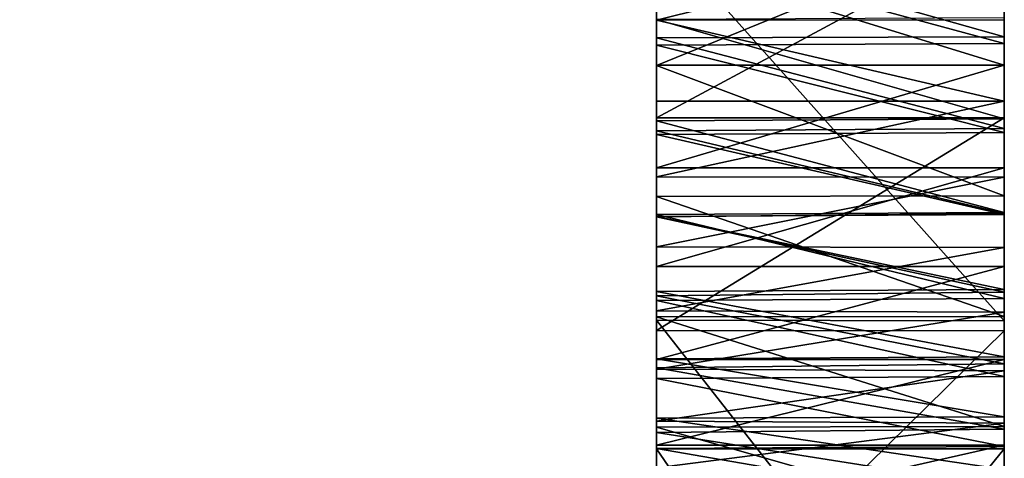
# Model space of a CAD drawing. Header units: millimetres. Extents: x -50 to 50, y -22 to 96.
# Tile 296 of 374: x 43.584 to 45, y 5.108 to 5.739. Entities that reach past the tile are written whole.
import ezdxf

# ---------------------------------------------------------------- set-up
doc = ezdxf.new("R2010")
doc.units = ezdxf.units.MM
doc.header["$LTSCALE"] = 65.185185
for name, color, linetype in [('1159', 7, 'CONTINUOUS'), ('1164', 7, 'CONTINUOUS'), ('1172', 7, 'CONTINUOUS'), ('1173', 7, 'CONTINUOUS'), ('808', 7, 'CONTINUOUS'), ('836', 7, 'CONTINUOUS'), ('849', 7, 'CONTINUOUS'), ('872', 7, 'CONTINUOUS'), ('873', 7, 'CONTINUOUS'), ('874', 7, 'CONTINUOUS'), ('875', 7, 'CONTINUOUS'), ('879', 7, 'CONTINUOUS'), ('880', 7, 'CONTINUOUS'), ('916', 7, 'CONTINUOUS'), ('917', 7, 'CONTINUOUS')]:
    doc.layers.add(name, color=color, linetype=linetype)

msp = doc.modelspace()

# ---------------------------------------------------------------- linework, layer by layer
at = {"layer": '1159', "linetype": 'CONTINUOUS'}
for points in [[(39, 6.811, 13.9234), (39, 4.0118, 14.9718), (44.5, 6.811, 13.9234), (39, 6.811, 13.9234)], [(39, 4.0118, 14.9718), (44.5, 4.0117, 14.9718), (44.5, 6.811, 13.9234), (39, 4.0118, 14.9718)]]:
    msp.add_3dface(points, dxfattribs=at)
at = {"layer": '1164', "linetype": 'CONTINUOUS'}
for points in [[(39, 4.0118, -14.9718), (39, 6.811, -13.9234), (44.5, 4.0117, -14.9718), (39, 4.0118, -14.9718)], [(39, 6.811, -13.9234), (44.5, 6.811, -13.9234), (44.5, 4.0117, -14.9718), (39, 6.811, -13.9234)]]:
    msp.add_3dface(points, dxfattribs=at)
at = {"layer": '1172', "linetype": 'CONTINUOUS'}
for points in [[(45, 6.9631, 7.2962), (45, 5.8765, 7.5693), (45, 4.7676, 7.3054), (45, 6.9631, 7.2962)], [(45, 6.9631, 7.2962), (45, 4.7676, 7.3054), (45, 4.666, 7.2355), (45, 6.9631, 7.2962)], [(45, 6.9631, 7.2962), (45, 4.666, 7.2355), (45, 5.8557, 7.1953), (45, 6.9631, 7.2962)], [(45, 4.9123, 2.6423), (45, 5.0138, 2.5926), (45, 6.6049, 2.6092), (45, 4.9123, 2.6423)], [(45, 4.9123, 2.6423), (45, 6.6049, 2.6092), (45, 5.8626, 2.8047), (45, 4.9123, 2.6423)], [(45, 5.0138, 2.5926), (45, 5.1268, 2.5473), (45, 6.6049, 2.6092), (45, 5.0138, 2.5926)], [(45, 5.1268, 2.5473), (45, 5.2501, 2.508), (45, 6.6049, 2.6092), (45, 5.1268, 2.5473)], [(45, 5.2501, 2.508), (45, 5.3839, 2.4756), (45, 6.6049, 2.6092), (45, 5.2501, 2.508)], [(45, 5.3839, 2.4756), (45, 5.5258, 2.4513), (45, 6.6049, 2.6092), (45, 5.3839, 2.4756)], [(45, 5.5258, 2.4513), (45, 5.6736, 2.4365), (45, 6.6049, 2.6092), (45, 5.5258, 2.4513)], [(45, 5.6736, 2.4365), (45, 5.828, 2.4307), (45, 6.6049, 2.6092), (45, 5.6736, 2.4365)], [(45, 5.1216, 4.8269), (45, 6.1466, 4.6607), (45, 6.5205, 5.0346), (45, 5.1216, 4.8269)], [(45, 5.1216, 4.8269), (45, 6.5205, 5.0346), (45, 6.0635, 5.0346), (45, 5.1216, 4.8269)], [(45, 5.1216, 4.8269), (45, 5.9896, 4.6574), (45, 6.1466, 4.6607), (45, 5.1216, 4.8269)], [(45, 5.1216, 4.8269), (45, 6.0635, 5.0346), (45, 5.8972, 5.0385), (45, 5.1216, 4.8269)], [(45, 5.1216, 4.8269), (45, 5.8423, 4.6475), (45, 5.9896, 4.6574), (45, 5.1216, 4.8269)], [(45, 5.1216, 4.8269), (45, 5.8972, 5.0385), (45, 5.7414, 5.0499), (45, 5.1216, 4.8269)], [(45, 5.8765, 7.5693), (45, 5.6735, 7.5627), (45, 5.4854, 7.5446), (45, 5.8765, 7.5693)], [(45, 5.8765, 7.5693), (45, 5.4854, 7.5446), (45, 5.3122, 7.5148), (45, 5.8765, 7.5693)], [(45, 5.8765, 7.5693), (45, 5.3122, 7.5148), (45, 5.1538, 7.475), (45, 5.8765, 7.5693)], [(45, 5.8765, 7.5693), (45, 5.1538, 7.475), (45, 5.0104, 7.426), (45, 5.8765, 7.5693)], [(45, 5.8765, 7.5693), (45, 5.0104, 7.426), (45, 4.8822, 7.3691), (45, 5.8765, 7.5693)], [(45, 5.8765, 7.5693), (45, 4.8822, 7.3691), (45, 4.7676, 7.3054), (45, 5.8765, 7.5693)], [(45, 4.7391, 2.754), (45, 4.821, 2.6964), (45, 5.8626, 2.8047), (45, 4.7391, 2.754)], [(45, 4.7391, 2.754), (45, 5.8626, 2.8047), (45, 5.7384, 2.8079), (45, 4.7391, 2.754)], [(45, 4.821, 2.6964), (45, 4.9123, 2.6423), (45, 5.8626, 2.8047), (45, 4.821, 2.6964)], [(45, 5.8557, 7.1953), (45, 4.666, 7.2355), (45, 5.7143, 7.1913), (45, 5.8557, 7.1953)], [(45, 5.1216, 4.8269), (45, 5.7045, 4.631), (45, 5.8423, 4.6475), (45, 5.1216, 4.8269)], [(45, 5.1216, 4.8269), (45, 5.7414, 5.0499), (45, 5.5961, 5.0688), (45, 5.1216, 4.8269)], [(45, 4.666, 2.8151), (45, 4.7391, 2.754), (45, 5.7384, 2.8079), (45, 4.666, 2.8151)], [(45, 4.666, 2.8151), (45, 5.7384, 2.8079), (45, 5.6217, 2.8174), (45, 4.666, 2.8151)], [(45, 4.5754, 7.1596), (45, 5.7143, 7.1913), (45, 4.666, 7.2355), (45, 4.5754, 7.1596)], [(45, 4.5754, 7.1596), (45, 5.5824, 7.1798), (45, 5.7143, 7.1913), (45, 4.5754, 7.1596)], [(45, 5.1216, 4.8269), (45, 5.5765, 4.608), (45, 5.7045, 4.631), (45, 5.1216, 4.8269)], [(45, 4.666, 2.8151), (45, 5.6217, 2.8174), (45, 5.5125, 2.8332), (45, 4.666, 2.8151)], [(45, 5.1216, 4.8269), (45, 5.5961, 5.0688), (45, 5.4615, 5.0951), (45, 5.1216, 4.8269)], [(45, 4.5754, 7.1596), (45, 5.4601, 7.1607), (45, 5.5824, 7.1798), (45, 4.5754, 7.1596)], [(45, 5.1216, 4.8269), (45, 4.5056, 4.3606), (45, 5.5765, 4.608), (45, 5.1216, 4.8269)], [(45, 4.5056, 4.3606), (45, 5.4585, 4.5784), (45, 5.5765, 4.608), (45, 4.5056, 4.3606)], [(45, 4.666, 2.8151), (45, 5.5125, 2.8332), (45, 5.4113, 2.8551), (45, 4.666, 2.8151)], [(45, 5.1216, 4.8269), (45, 5.4615, 5.0951), (45, 5.3379, 5.1286), (45, 5.1216, 4.8269)], [(45, 4.5754, 7.1596), (45, 5.3472, 7.1346), (45, 5.4601, 7.1607), (45, 4.5754, 7.1596)], [(45, 4.5056, 4.3606), (45, 5.3509, 4.5425), (45, 5.4585, 4.5784), (45, 4.5056, 4.3606)], [(45, 4.666, 2.8151), (45, 5.4113, 2.8551), (45, 5.3181, 2.883), (45, 4.666, 2.8151)], [(45, 4.5056, 4.3606), (45, 5.2538, 4.5009), (45, 5.3509, 4.5425), (45, 4.5056, 4.3606)], [(45, 4.5754, 7.1596), (45, 4.4735, 7.0527), (45, 5.3472, 7.1346), (45, 4.5754, 7.1596)], [(45, 4.4735, 7.0527), (45, 5.2437, 7.1014), (45, 5.3472, 7.1346), (45, 4.4735, 7.0527)], [(45, 5.1216, 4.8269), (45, 5.3379, 5.1286), (45, 5.2258, 5.1687), (45, 5.1216, 4.8269)], [(45, 4.5755, 2.9076), (45, 4.666, 2.8151), (45, 5.3181, 2.883), (45, 4.5755, 2.9076)], [(45, 4.5755, 2.9076), (45, 5.3181, 2.883), (45, 5.2339, 2.916), (45, 4.5755, 2.9076)], [(45, 4.5056, 4.3606), (45, 5.1675, 4.4538), (45, 5.2538, 4.5009), (45, 4.5056, 4.3606)], [(45, 4.4735, 7.0527), (45, 5.1501, 7.0623), (45, 5.2437, 7.1014), (45, 4.4735, 7.0527)], [(45, 4.5755, 2.9076), (45, 5.2339, 2.916), (45, 5.1586, 2.954), (45, 4.5755, 2.9076)], [(45, 5.1216, 4.8269), (45, 5.2258, 5.1687), (45, 5.1252, 5.2148), (45, 5.1216, 4.8269)], [(45, 4.5056, 4.3606), (45, 5.0918, 4.4024), (45, 5.1675, 4.4538), (45, 4.5056, 4.3606)], [(45, 4.5755, 2.9076), (45, 5.1586, 2.954), (45, 5.0919, 2.996), (45, 4.5755, 2.9076)], [(45, 4.4735, 7.0527), (45, 5.0663, 7.0174), (45, 5.1501, 7.0623), (45, 4.4735, 7.0527)], [(45, 5.1216, 4.8269), (45, 5.1252, 5.2148), (45, 5.0359, 5.2664), (45, 5.1216, 4.8269)], [(45, 4.392, 5.3341), (45, 5.1216, 4.8269), (45, 4.9574, 5.3226), (45, 4.392, 5.3341)], [(45, 5.1216, 4.8269), (45, 5.0359, 5.2664), (45, 4.9574, 5.3226), (45, 5.1216, 4.8269)]]:
    msp.add_3dface(points, dxfattribs=at)
at = {"layer": '1173', "linetype": 'CONTINUOUS'}
for points in [[(45, 5.8665, -5.1524), (45, 5.5977, -5.454), (45, 5.8665, -5.554), (45, 5.8665, -5.1524)], [(45, 5.5977, -5.454), (45, 5.306, -6.0266), (45, 5.8665, -5.554), (45, 5.5977, -5.454)], [(45, 5.5977, -5.454), (45, 5.2915, -5.6727), (45, 5.306, -6.0266), (45, 5.5977, -5.454)], [(45, 5.2915, -5.6727), (45, 4.8, -5.838), (45, 5.306, -6.0266), (45, 5.2915, -5.6727)], [(45, 4.8, -5.838), (45, 4.7305, -5.8358), (45, 5.306, -6.0266), (45, 4.8, -5.838)], [(45, 4.7305, -5.8358), (45, 4.6685, -6.1704), (45, 5.306, -6.0266), (45, 4.7305, -5.8358)]]:
    msp.add_3dface(points, dxfattribs=at)
at = {"layer": '808', "linetype": 'CONTINUOUS'}
for points in [[(44.5, 6.811, 13.9234), (44.5, 4.0117, 14.9718), (44.5, 5.8765, 7.5693), (44.5, 6.811, 13.9234)], [(44.5, 4.0117, -14.9718), (44.5, 6.811, -13.9234), (44.5, 4.1084, -5.983), (44.5, 4.0117, -14.9718)], [(44.5, 4.1084, -5.983), (44.5, 6.811, -13.9234), (44.5, 4.6685, -6.1704), (44.5, 4.1084, -5.983)], [(44.5, 4.6685, -6.1704), (44.5, 6.811, -13.9234), (44.5, 5.3067, -6.0262), (44.5, 4.6685, -6.1704)], [(44.5, 5.3067, -6.0262), (44.5, 6.811, -13.9234), (44.5, 5.8665, -6.1011), (44.5, 5.3067, -6.0262)], [(44.5, 5.8765, 7.5693), (44.5, 4.0117, 14.9718), (44.5, 5.6732, 7.5627), (44.5, 5.8765, 7.5693)], [(44.5, 5.5977, -5.454), (44.5, 5.8665, -5.1524), (44.5, 5.6737, 2.4365), (44.5, 5.5977, -5.454)], [(44.5, 5.6737, 2.4365), (44.5, 5.8665, -5.1524), (44.5, 5.828, 2.4307), (44.5, 5.6737, 2.4365)], [(44.5, 5.8665, -5.554), (44.5, 5.3067, -6.0262), (44.5, 5.8665, -6.1011), (44.5, 5.8665, -5.554)], [(44.5, 5.7382, 2.8079), (44.5, 5.8626, 2.8047), (44.5, 5.8401, 4.6473), (44.5, 5.7382, 2.8079)], [(44.5, 5.7127, 7.1912), (44.5, 5.7393, 5.0501), (44.5, 5.8557, 7.1953), (44.5, 5.7127, 7.1912)], [(44.5, 5.702, 4.6307), (44.5, 5.7382, 2.8079), (44.5, 5.8401, 4.6473), (44.5, 5.702, 4.6307)], [(44.5, 5.5935, 5.0692), (44.5, 5.7393, 5.0501), (44.5, 5.7127, 7.1912), (44.5, 5.5935, 5.0692)], [(44.5, 5.6216, 2.8174), (44.5, 5.7382, 2.8079), (44.5, 5.702, 4.6307), (44.5, 5.6216, 2.8174)], [(44.5, 5.5792, 7.1794), (44.5, 5.5935, 5.0692), (44.5, 5.7127, 7.1912), (44.5, 5.5792, 7.1794)], [(44.5, 5.5738, 4.6074), (44.5, 5.6216, 2.8174), (44.5, 5.702, 4.6307), (44.5, 5.5738, 4.6074)], [(44.5, 5.526, 2.4513), (44.5, 5.5977, -5.454), (44.5, 5.6737, 2.4365), (44.5, 5.526, 2.4513)], [(44.5, 5.6732, 7.5627), (44.5, 4.0117, 14.9718), (44.5, 5.4848, 7.5445), (44.5, 5.6732, 7.5627)], [(44.5, 5.5128, 2.8331), (44.5, 5.6216, 2.8174), (44.5, 5.5738, 4.6074), (44.5, 5.5128, 2.8331)], [(44.5, 5.2921, -5.6724), (44.5, 5.5977, -5.454), (44.5, 5.384, 2.4756), (44.5, 5.2921, -5.6724)], [(44.5, 5.384, 2.4756), (44.5, 5.5977, -5.454), (44.5, 5.526, 2.4513), (44.5, 5.384, 2.4756)], [(44.5, 5.4588, 5.0958), (44.5, 5.5935, 5.0692), (44.5, 5.5792, 7.1794), (44.5, 5.4588, 5.0958)], [(44.5, 5.4552, 7.1598), (44.5, 5.4588, 5.0958), (44.5, 5.5792, 7.1794), (44.5, 5.4552, 7.1598)], [(44.5, 5.4558, 4.5776), (44.5, 5.5128, 2.8331), (44.5, 5.5738, 4.6074), (44.5, 5.4558, 4.5776)], [(44.5, 5.4123, 2.8548), (44.5, 5.5128, 2.8331), (44.5, 5.4558, 4.5776), (44.5, 5.4123, 2.8548)], [(44.5, 5.4848, 7.5445), (44.5, 4.0117, 14.9718), (44.5, 5.3113, 7.5146), (44.5, 5.4848, 7.5445)], [(44.5, 5.3352, 5.1294), (44.5, 5.4588, 5.0958), (44.5, 5.3415, 7.133), (44.5, 5.3352, 5.1294)], [(44.5, 5.3415, 7.133), (44.5, 5.4588, 5.0958), (44.5, 5.4552, 7.1598), (44.5, 5.3415, 7.133)], [(44.5, 5.348, 4.5414), (44.5, 5.4123, 2.8548), (44.5, 5.4558, 4.5776), (44.5, 5.348, 4.5414)], [(44.5, 5.3201, 2.8823), (44.5, 5.4123, 2.8548), (44.5, 5.348, 4.5414), (44.5, 5.3201, 2.8823)], [(44.5, 5.2502, 2.5079), (44.5, 5.2921, -5.6724), (44.5, 5.384, 2.4756), (44.5, 5.2502, 2.5079)], [(44.5, 5.2513, 4.4997), (44.5, 5.3201, 2.8823), (44.5, 5.348, 4.5414), (44.5, 5.2513, 4.4997)], [(44.5, 5.2381, 7.0993), (44.5, 5.3352, 5.1294), (44.5, 5.3415, 7.133), (44.5, 5.2381, 7.0993)], [(44.5, 5.2228, 5.17), (44.5, 5.3352, 5.1294), (44.5, 5.2381, 7.0993), (44.5, 5.2228, 5.17)], [(44.5, 5.2365, 2.9149), (44.5, 5.3201, 2.8823), (44.5, 5.2513, 4.4997), (44.5, 5.2365, 2.9149)], [(44.5, 5.3113, 7.5146), (44.5, 4.0117, 14.9718), (44.5, 5.153, 7.4748), (44.5, 5.3113, 7.5146)], [(44.5, 4.8, -5.838), (44.5, 5.2921, -5.6724), (44.5, 4.8211, 2.6963), (44.5, 4.8, -5.838)], [(44.5, 4.8211, 2.6963), (44.5, 5.2921, -5.6724), (44.5, 4.9124, 2.6423), (44.5, 4.8211, 2.6963)], [(44.5, 4.9124, 2.6423), (44.5, 5.2921, -5.6724), (44.5, 5.0139, 2.5925), (44.5, 4.9124, 2.6423)], [(44.5, 5.0139, 2.5925), (44.5, 5.2921, -5.6724), (44.5, 5.1269, 2.5473), (44.5, 5.0139, 2.5925)], [(44.5, 5.1269, 2.5473), (44.5, 5.2921, -5.6724), (44.5, 5.2502, 2.5079), (44.5, 5.1269, 2.5473)], [(44.5, 5.1657, 4.4528), (44.5, 5.2365, 2.9149), (44.5, 5.2513, 4.4997), (44.5, 5.1657, 4.4528)], [(44.5, 5.145, 7.0599), (44.5, 5.2228, 5.17), (44.5, 5.2381, 7.0993), (44.5, 5.145, 7.0599)], [(44.5, 5.1614, 2.9524), (44.5, 5.2365, 2.9149), (44.5, 5.1657, 4.4528), (44.5, 5.1614, 2.9524)], [(44.5, 5.1221, 5.2164), (44.5, 5.2228, 5.17), (44.5, 5.145, 7.0599), (44.5, 5.1221, 5.2164)], [(44.5, 5.0907, 4.4016), (44.5, 5.1614, 2.9524), (44.5, 5.1657, 4.4528), (44.5, 5.0907, 4.4016)], [(44.5, 5.0945, 2.9941), (44.5, 5.1614, 2.9524), (44.5, 5.0907, 4.4016), (44.5, 5.0945, 2.9941)], [(44.5, 5.153, 7.4748), (44.5, 4.0117, 14.9718), (44.5, 5.0097, 7.4257), (44.5, 5.153, 7.4748)], [(44.5, 5.0619, 7.0148), (44.5, 5.1221, 5.2164), (44.5, 5.145, 7.0599), (44.5, 5.0619, 7.0148)], [(44.5, 5.0331, 5.2682), (44.5, 5.1221, 5.2164), (44.5, 5.0619, 7.0148), (44.5, 5.0331, 5.2682)], [(44.5, 5.1216, 4.8269), (44.5, 4.3927, 5.3333), (44.5, 4.505, 4.3598), (44.5, 5.1216, 4.8269)]]:
    msp.add_3dface(points, dxfattribs=at)
at = {"layer": '836', "linetype": 'CONTINUOUS'}
for points in [[(44.5, 5.8665, -5.1524), (44.5, 5.5977, -5.454), (45, 5.8665, -5.1524), (44.5, 5.8665, -5.1524)], [(45, 5.8665, -5.1524), (44.5, 5.5977, -5.454), (45, 5.5977, -5.454), (45, 5.8665, -5.1524)], [(44.5, 5.5977, -5.454), (44.5, 5.2921, -5.6724), (45, 5.5977, -5.454), (44.5, 5.5977, -5.454)], [(45, 5.5977, -5.454), (44.5, 5.2921, -5.6724), (45, 5.2915, -5.6727), (45, 5.5977, -5.454)], [(44.5, 5.2921, -5.6724), (44.5, 4.8, -5.838), (45, 5.2915, -5.6727), (44.5, 5.2921, -5.6724)], [(45, 5.2915, -5.6727), (44.5, 4.8, -5.838), (45, 4.8, -5.838), (45, 5.2915, -5.6727)]]:
    msp.add_3dface(points, dxfattribs=at)
at = {"layer": '849', "linetype": 'CONTINUOUS'}
for points in [[(44.5, 5.3067, -6.0262), (44.5, 5.8665, -5.554), (45, 5.306, -6.0266), (44.5, 5.3067, -6.0262)], [(45, 5.306, -6.0266), (44.5, 5.8665, -5.554), (45, 5.8665, -5.554), (45, 5.306, -6.0266)], [(44.5, 4.6685, -6.1704), (44.5, 5.3067, -6.0262), (45, 4.6685, -6.1704), (44.5, 4.6685, -6.1704)], [(45, 4.6685, -6.1704), (44.5, 5.3067, -6.0262), (45, 5.306, -6.0266), (45, 4.6685, -6.1704)]]:
    msp.add_3dface(points, dxfattribs=at)
at = {"layer": '872', "linetype": 'CONTINUOUS'}
for points in [[(44.5, 5.8765, 7.5693), (44.5, 5.6732, 7.5627), (45, 5.8765, 7.5693), (44.5, 5.8765, 7.5693)], [(45, 5.8765, 7.5693), (44.5, 5.6732, 7.5627), (45, 5.6735, 7.5627), (45, 5.8765, 7.5693)], [(45, 5.6735, 7.5627), (44.5, 5.6732, 7.5627), (45, 5.4854, 7.5446), (45, 5.6735, 7.5627)], [(44.5, 5.6732, 7.5627), (44.5, 5.4848, 7.5445), (45, 5.4854, 7.5446), (44.5, 5.6732, 7.5627)], [(45, 5.4854, 7.5446), (44.5, 5.4848, 7.5445), (45, 5.3122, 7.5148), (45, 5.4854, 7.5446)], [(44.5, 5.4848, 7.5445), (44.5, 5.3113, 7.5146), (45, 5.3122, 7.5148), (44.5, 5.4848, 7.5445)], [(45, 5.3122, 7.5148), (44.5, 5.3113, 7.5146), (45, 5.1538, 7.475), (45, 5.3122, 7.5148)], [(44.5, 5.3113, 7.5146), (44.5, 5.153, 7.4748), (45, 5.1538, 7.475), (44.5, 5.3113, 7.5146)], [(45, 5.1538, 7.475), (44.5, 5.153, 7.4748), (45, 5.0104, 7.426), (45, 5.1538, 7.475)], [(44.5, 5.153, 7.4748), (44.5, 5.0097, 7.4257), (45, 5.0104, 7.426), (44.5, 5.153, 7.4748)]]:
    msp.add_3dface(points, dxfattribs=at)
at = {"layer": '873', "linetype": 'CONTINUOUS'}
for points in [[(44.5, 4.3927, 5.3333), (44.5, 5.1216, 4.8269), (45, 4.392, 5.3341), (44.5, 4.3927, 5.3333)], [(45, 4.392, 5.3341), (44.5, 5.1216, 4.8269), (45, 5.1216, 4.8269), (45, 4.392, 5.3341)]]:
    msp.add_3dface(points, dxfattribs=at)
at = {"layer": '874', "linetype": 'CONTINUOUS'}
for points in [[(44.5, 5.1216, 4.8269), (44.5, 4.505, 4.3598), (45, 5.1216, 4.8269), (44.5, 5.1216, 4.8269)], [(45, 5.1216, 4.8269), (44.5, 4.505, 4.3598), (45, 4.5056, 4.3606), (45, 5.1216, 4.8269)]]:
    msp.add_3dface(points, dxfattribs=at)
at = {"layer": '875', "linetype": 'CONTINUOUS'}
for points in [[(44.5, 5.6737, 2.4365), (44.5, 5.828, 2.4307), (45, 5.6736, 2.4365), (44.5, 5.6737, 2.4365)], [(45, 5.6736, 2.4365), (44.5, 5.828, 2.4307), (45, 5.828, 2.4307), (45, 5.6736, 2.4365)], [(44.5, 5.526, 2.4513), (44.5, 5.6737, 2.4365), (45, 5.6736, 2.4365), (44.5, 5.526, 2.4513)], [(45, 5.5258, 2.4513), (44.5, 5.526, 2.4513), (45, 5.6736, 2.4365), (45, 5.5258, 2.4513)], [(44.5, 5.384, 2.4756), (44.5, 5.526, 2.4513), (45, 5.5258, 2.4513), (44.5, 5.384, 2.4756)], [(45, 5.3839, 2.4756), (44.5, 5.384, 2.4756), (45, 5.5258, 2.4513), (45, 5.3839, 2.4756)], [(44.5, 5.2502, 2.5079), (44.5, 5.384, 2.4756), (45, 5.3839, 2.4756), (44.5, 5.2502, 2.5079)], [(45, 5.2501, 2.508), (44.5, 5.2502, 2.5079), (45, 5.3839, 2.4756), (45, 5.2501, 2.508)], [(44.5, 5.1269, 2.5473), (44.5, 5.2502, 2.5079), (45, 5.2501, 2.508), (44.5, 5.1269, 2.5473)], [(45, 5.1268, 2.5473), (44.5, 5.1269, 2.5473), (45, 5.2501, 2.508), (45, 5.1268, 2.5473)], [(44.5, 5.0139, 2.5925), (44.5, 5.1269, 2.5473), (45, 5.1268, 2.5473), (44.5, 5.0139, 2.5925)], [(45, 5.0138, 2.5926), (44.5, 5.0139, 2.5925), (45, 5.1268, 2.5473), (45, 5.0138, 2.5926)]]:
    msp.add_3dface(points, dxfattribs=at)
at = {"layer": '879', "linetype": 'CONTINUOUS'}
for points in [[(44.5, 5.8626, 2.8047), (44.5, 5.7382, 2.8079), (45, 5.8626, 2.8047), (44.5, 5.8626, 2.8047)], [(45, 5.8626, 2.8047), (44.5, 5.7382, 2.8079), (45, 5.7384, 2.8079), (45, 5.8626, 2.8047)], [(45, 5.7384, 2.8079), (44.5, 5.7382, 2.8079), (45, 5.6217, 2.8174), (45, 5.7384, 2.8079)], [(44.5, 5.7382, 2.8079), (44.5, 5.6216, 2.8174), (45, 5.6217, 2.8174), (44.5, 5.7382, 2.8079)], [(44.5, 5.6216, 2.8174), (44.5, 5.5128, 2.8331), (45, 5.6217, 2.8174), (44.5, 5.6216, 2.8174)], [(45, 5.6217, 2.8174), (44.5, 5.5128, 2.8331), (45, 5.5125, 2.8332), (45, 5.6217, 2.8174)], [(44.5, 5.5128, 2.8331), (44.5, 5.4123, 2.8548), (45, 5.5125, 2.8332), (44.5, 5.5128, 2.8331)], [(45, 5.5125, 2.8332), (44.5, 5.4123, 2.8548), (45, 5.4113, 2.8551), (45, 5.5125, 2.8332)], [(44.5, 5.4123, 2.8548), (44.5, 5.3201, 2.8823), (45, 5.4113, 2.8551), (44.5, 5.4123, 2.8548)], [(45, 5.4113, 2.8551), (44.5, 5.3201, 2.8823), (45, 5.3181, 2.883), (45, 5.4113, 2.8551)], [(44.5, 5.3201, 2.8823), (44.5, 5.2365, 2.9149), (45, 5.3181, 2.883), (44.5, 5.3201, 2.8823)], [(45, 5.3181, 2.883), (44.5, 5.2365, 2.9149), (45, 5.2339, 2.916), (45, 5.3181, 2.883)], [(44.5, 5.2365, 2.9149), (44.5, 5.1614, 2.9524), (45, 5.2339, 2.916), (44.5, 5.2365, 2.9149)], [(45, 5.2339, 2.916), (44.5, 5.1614, 2.9524), (45, 5.1586, 2.954), (45, 5.2339, 2.916)], [(44.5, 5.1614, 2.9524), (44.5, 5.0945, 2.9941), (45, 5.1586, 2.954), (44.5, 5.1614, 2.9524)], [(45, 5.1586, 2.954), (44.5, 5.0945, 2.9941), (45, 5.0919, 2.996), (45, 5.1586, 2.954)]]:
    msp.add_3dface(points, dxfattribs=at)
at = {"layer": '880', "linetype": 'CONTINUOUS'}
for points in [[(45, 5.7045, 4.631), (44.5, 5.8401, 4.6473), (45, 5.8423, 4.6475), (45, 5.7045, 4.631)], [(44.5, 5.702, 4.6307), (44.5, 5.8401, 4.6473), (45, 5.7045, 4.631), (44.5, 5.702, 4.6307)], [(45, 5.5765, 4.608), (44.5, 5.702, 4.6307), (45, 5.7045, 4.631), (45, 5.5765, 4.608)], [(44.5, 5.5738, 4.6074), (44.5, 5.702, 4.6307), (45, 5.5765, 4.608), (44.5, 5.5738, 4.6074)], [(45, 5.4585, 4.5784), (44.5, 5.5738, 4.6074), (45, 5.5765, 4.608), (45, 5.4585, 4.5784)], [(44.5, 5.4558, 4.5776), (44.5, 5.5738, 4.6074), (45, 5.4585, 4.5784), (44.5, 5.4558, 4.5776)], [(45, 5.3509, 4.5425), (44.5, 5.4558, 4.5776), (45, 5.4585, 4.5784), (45, 5.3509, 4.5425)], [(44.5, 5.348, 4.5414), (44.5, 5.4558, 4.5776), (45, 5.3509, 4.5425), (44.5, 5.348, 4.5414)], [(45, 5.2538, 4.5009), (44.5, 5.348, 4.5414), (45, 5.3509, 4.5425), (45, 5.2538, 4.5009)], [(44.5, 5.2513, 4.4997), (44.5, 5.348, 4.5414), (45, 5.2538, 4.5009), (44.5, 5.2513, 4.4997)], [(45, 5.1675, 4.4538), (44.5, 5.2513, 4.4997), (45, 5.2538, 4.5009), (45, 5.1675, 4.4538)], [(44.5, 5.1657, 4.4528), (44.5, 5.2513, 4.4997), (45, 5.1675, 4.4538), (44.5, 5.1657, 4.4528)], [(45, 5.0918, 4.4024), (44.5, 5.1657, 4.4528), (45, 5.1675, 4.4538), (45, 5.0918, 4.4024)], [(44.5, 5.0907, 4.4016), (44.5, 5.1657, 4.4528), (45, 5.0918, 4.4024), (44.5, 5.0907, 4.4016)]]:
    msp.add_3dface(points, dxfattribs=at)
at = {"layer": '916', "linetype": 'CONTINUOUS'}
for points in [[(45, 5.7414, 5.0499), (44.5, 5.7393, 5.0501), (45, 5.5961, 5.0688), (45, 5.7414, 5.0499)], [(44.5, 5.7393, 5.0501), (44.5, 5.5935, 5.0692), (45, 5.5961, 5.0688), (44.5, 5.7393, 5.0501)], [(45, 5.5961, 5.0688), (44.5, 5.5935, 5.0692), (45, 5.4615, 5.0951), (45, 5.5961, 5.0688)], [(44.5, 5.5935, 5.0692), (44.5, 5.4588, 5.0958), (45, 5.4615, 5.0951), (44.5, 5.5935, 5.0692)], [(45, 5.4615, 5.0951), (44.5, 5.4588, 5.0958), (45, 5.3379, 5.1286), (45, 5.4615, 5.0951)], [(44.5, 5.4588, 5.0958), (44.5, 5.3352, 5.1294), (45, 5.3379, 5.1286), (44.5, 5.4588, 5.0958)], [(45, 5.3379, 5.1286), (44.5, 5.3352, 5.1294), (45, 5.2258, 5.1687), (45, 5.3379, 5.1286)], [(44.5, 5.3352, 5.1294), (44.5, 5.2228, 5.17), (45, 5.2258, 5.1687), (44.5, 5.3352, 5.1294)], [(45, 5.2258, 5.1687), (44.5, 5.2228, 5.17), (45, 5.1252, 5.2148), (45, 5.2258, 5.1687)], [(44.5, 5.2228, 5.17), (44.5, 5.1221, 5.2164), (45, 5.1252, 5.2148), (44.5, 5.2228, 5.17)], [(45, 5.1252, 5.2148), (44.5, 5.1221, 5.2164), (45, 5.0359, 5.2664), (45, 5.1252, 5.2148)], [(44.5, 5.1221, 5.2164), (44.5, 5.0331, 5.2682), (45, 5.0359, 5.2664), (44.5, 5.1221, 5.2164)]]:
    msp.add_3dface(points, dxfattribs=at)
at = {"layer": '917', "linetype": 'CONTINUOUS'}
for points in [[(44.5, 5.7127, 7.1912), (44.5, 5.8557, 7.1953), (45, 5.7143, 7.1913), (44.5, 5.7127, 7.1912)], [(45, 5.7143, 7.1913), (44.5, 5.8557, 7.1953), (45, 5.8557, 7.1953), (45, 5.7143, 7.1913)], [(45, 5.5824, 7.1798), (44.5, 5.7127, 7.1912), (45, 5.7143, 7.1913), (45, 5.5824, 7.1798)], [(44.5, 5.5792, 7.1794), (44.5, 5.7127, 7.1912), (45, 5.5824, 7.1798), (44.5, 5.5792, 7.1794)], [(45, 5.4601, 7.1607), (44.5, 5.5792, 7.1794), (45, 5.5824, 7.1798), (45, 5.4601, 7.1607)], [(44.5, 5.4552, 7.1598), (44.5, 5.5792, 7.1794), (45, 5.4601, 7.1607), (44.5, 5.4552, 7.1598)], [(45, 5.3472, 7.1346), (44.5, 5.4552, 7.1598), (45, 5.4601, 7.1607), (45, 5.3472, 7.1346)], [(44.5, 5.3415, 7.133), (44.5, 5.4552, 7.1598), (45, 5.3472, 7.1346), (44.5, 5.3415, 7.133)], [(45, 5.2437, 7.1014), (44.5, 5.3415, 7.133), (45, 5.3472, 7.1346), (45, 5.2437, 7.1014)], [(44.5, 5.2381, 7.0993), (44.5, 5.3415, 7.133), (45, 5.2437, 7.1014), (44.5, 5.2381, 7.0993)], [(45, 5.1501, 7.0623), (44.5, 5.2381, 7.0993), (45, 5.2437, 7.1014), (45, 5.1501, 7.0623)], [(44.5, 5.145, 7.0599), (44.5, 5.2381, 7.0993), (45, 5.1501, 7.0623), (44.5, 5.145, 7.0599)], [(45, 5.0663, 7.0174), (44.5, 5.145, 7.0599), (45, 5.1501, 7.0623), (45, 5.0663, 7.0174)], [(44.5, 5.0619, 7.0148), (44.5, 5.145, 7.0599), (45, 5.0663, 7.0174), (44.5, 5.0619, 7.0148)]]:
    msp.add_3dface(points, dxfattribs=at)

doc.saveas('drawing.dxf')
